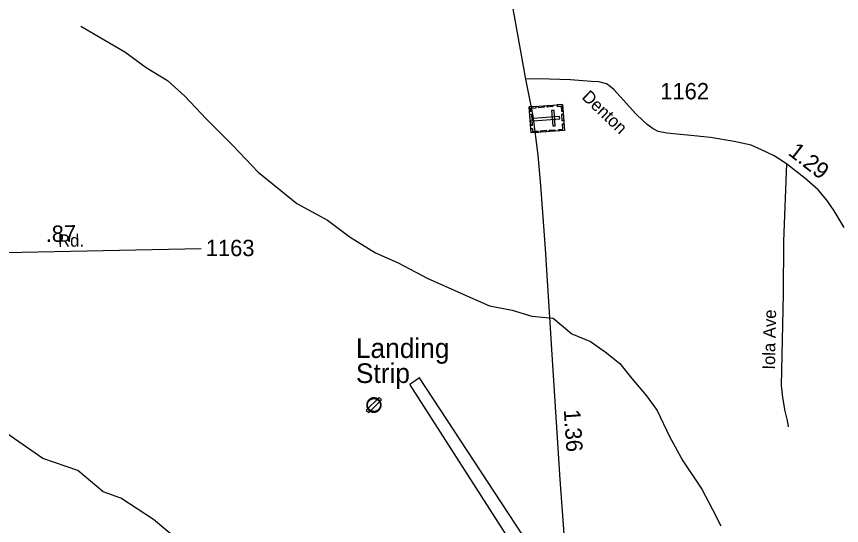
# Model space of a CAD drawing. Extents: x 2220236 to 2384410, y 720751 to 894131.
# Drawn here: x 2239863 to 2246160, y 763290 to 767177 of the extents above; entities that cross this region are included whole.
import ezdxf

# ---------------------------------------------------------------- set-up
doc = ezdxf.new("R2010")
doc.units = 0
for name, color, linetype in [('Exist Aviation Commercial or Municipal Label', 7, 'Continuous'), ('Exist Aviation Field Marked Auxiliary CELL', 7, 'Continuous'), ('Exist Cultural Cemetery CELL', 7, 'Continuous'), ('Exist Hydrographic Creek Single Shore', 7, 'Continuous'), ('Exist Road Non-System Type 51', 7, 'Continuous'), ('Exist Road Non-System Type 51 Label', 7, 'Continuous'), ('Exist Road Primary NC Attributed', 7, 'Continuous'), ('Exist Road Primary NC Service Mileage Hundredths English Label', 7, 'Continuous'), ('Exist Road Secondary Mileage Hundredths English Label', 7, 'Continuous'), ('Exist Road Secondary Type 51 Attributed', 7, 'Continuous'), ('Exist Road Secondary Type 51 Label', 7, 'Continuous'), ('Exist Road Secondary Type 51 Number Label', 7, 'Continuous'), ('Exist Utilities Electrical Transmission Line', 7, 'Continuous')]:
    doc.layers.add(name, color=color, linetype=linetype)

msp = doc.modelspace()

# ---------------------------------------------------------------- linework, layer by layer
at = {"layer": 'Exist Aviation Field Marked Auxiliary CELL'}
for points in [[(2242649.7, 764249.4), (2242631.3, 764267.7), (2242533.5, 764169.9), (2242551.9, 764151.5)], [(2242565.5, 764161.5), (2242567.6, 764160.4), (2242568.6, 764159.9), (2242569.2, 764159.7), (2242571, 764158.9), (2242571.2, 764158.8), (2242571.7, 764158.6), (2242573.1, 764158.1), (2242573.9, 764157.8), (2242575.3, 764157.4), (2242576.5, 764157), (2242577.3, 764156.8), (2242579.1, 764156.3), (2242579.5, 764156.2), (2242580.3, 764156.1), (2242581.4, 764155.9), (2242581.8, 764155.8), (2242582.4, 764155.7), (2242583.1, 764155.6), (2242584.7, 764155.3), (2242586.3, 764155.2), (2242588.2, 764155), (2242589.9, 764154.9), (2242590.9, 764154.9), (2242592, 764154.9), (2242593.6, 764154.9), (2242595.5, 764155), (2242597.7, 764155.2), (2242599.7, 764155.5), (2242601.3, 764155.8), (2242602.2, 764155.9), (2242602.5, 764156), (2242603, 764156.1), (2242603.6, 764156.2), (2242604.6, 764156.4), (2242605.2, 764156.6), (2242606.7, 764157), (2242607.9, 764157.4), (2242608.4, 764157.5), (2242611, 764158.4), (2242613.2, 764159.3), (2242614.6, 764159.9), (2242616.2, 764160.7), (2242617.9, 764161.6), (2242619.1, 764162.2), (2242620.6, 764163.1), (2242621.9, 764164), (2242623.5, 764165.2), (2242625, 764166.2), (2242625.6, 764166.7), (2242625.9, 764166.9), (2242626.4, 764167.4), (2242627.5, 764168.2), (2242629.1, 764169.7), (2242630.3, 764170.9), (2242631.3, 764171.9), (2242632.4, 764173.1), (2242633.5, 764174.3), (2242634.4, 764175.5), (2242635.7, 764177.1), (2242636.6, 764178.4), (2242637.6, 764179.9), (2242638.5, 764181.4), (2242638.9, 764182), (2242639.6, 764183.3), (2242640.3, 764184.6), (2242640.8, 764185.6), (2242641.3, 764186.7), (2242641.8, 764187.8), (2242642.7, 764189.9), (2242643, 764190.7), (2242643.5, 764192), (2242643.8, 764193.1), (2242644, 764193.7), (2242644.2, 764194.6), (2242644.5, 764195.4), (2242644.8, 764196.7), (2242645.1, 764198), (2242645.6, 764200.7), (2242645.7, 764201.1), (2242645.9, 764202.6), (2242646.1, 764203.8), (2242646.1, 764204.7), (2242646.3, 764206.7), (2242646.4, 764209.1), (2242646.4, 764210.6), (2242646.3, 764212.7), (2242646.2, 764214.5), (2242646.1, 764215.3), (2242646, 764216.1), (2242645.9, 764217), (2242645.7, 764218.3), (2242645.6, 764218.9), (2242645.3, 764220.5), (2242645.2, 764221), (2242645, 764221.6), (2242644.8, 764222.6), (2242644.5, 764223.8), (2242644.1, 764225.1), (2242643.6, 764226.7), (2242643.5, 764227), (2242643.2, 764228.1), (2242642.7, 764229.4), (2242642.1, 764230.9), (2242641.5, 764232.4), (2242640.8, 764233.7), (2242640, 764235.3), (2242639.3, 764236.5), (2242638.9, 764237.2), (2242638.6, 764237.6), (2242638, 764238.7), (2242637.3, 764239.9), (2242636.3, 764241.2), (2242635.5, 764242.4), (2242634.4, 764243.8), (2242633.6, 764244.8), (2242632.5, 764246.1), (2242631.4, 764247.2), (2242630.4, 764248.3), (2242630.1, 764248.6), (2242629.5, 764249.1), (2242628.6, 764250), (2242627.4, 764251.1), (2242626.2, 764252.1), (2242625, 764253), (2242623.9, 764253.8), (2242623.5, 764254.2), (2242623.2, 764254.4), (2242622.7, 764254.7), (2242621.8, 764255.3), (2242620.9, 764255.9), (2242620.1, 764256.4), (2242618.9, 764257.1), (2242616.8, 764258.3), (2242615.8, 764258.8), (2242615.5, 764258.9), (2242614.2, 764259.5), (2242612.7, 764260.2), (2242610.7, 764260.9), (2242609.8, 764261.3), (2242608.7, 764261.6), (2242608.1, 764261.8), (2242606.6, 764262.3), (2242605.2, 764262.7), (2242604.6, 764262.8), (2242603.3, 764263.1), (2242601.9, 764263.4), (2242600.6, 764263.6), (2242599.6, 764263.8), (2242597.1, 764264.1), (2242596.7, 764264.1), (2242595.4, 764264.2), (2242594.1, 764264.3), (2242593.8, 764264.3), (2242590.7, 764264.4), (2242588.9, 764264.3), (2242587.7, 764264.2), (2242585.3, 764264), (2242585.1, 764264), (2242584.1, 764263.8), (2242583, 764263.7), (2242582.3, 764263.6), (2242581.7, 764263.5), (2242580, 764263.1), (2242579.2, 764262.9), (2242578.3, 764262.7), (2242576.7, 764262.3), (2242575.2, 764261.8), (2242574, 764261.5), (2242573.7, 764261.4), (2242571.8, 764260.7), (2242571.1, 764260.4), (2242570.7, 764260.2), (2242569.1, 764259.5), (2242568, 764259), (2242566.1, 764258.1), (2242565, 764257.5), (2242563.5, 764256.6), (2242562.4, 764256), (2242561.3, 764255.2), (2242560.3, 764254.6), (2242559.1, 764253.7), (2242558.3, 764253.1), (2242556.6, 764251.7), (2242556.3, 764251.5), (2242555.4, 764250.7), (2242554.5, 764249.9), (2242554.3, 764249.7), (2242553.5, 764248.9), (2242552.3, 764247.7), (2242551.5, 764246.8), (2242550.6, 764245.9), (2242549.4, 764244.5), (2242548.1, 764242.9), (2242547.1, 764241.4), (2242546.8, 764241.1), (2242546.6, 764240.8), (2242546.1, 764240.1), (2242545.9, 764239.8), (2242545.2, 764238.7), (2242544, 764236.7), (2242543.9, 764236.5), (2242543.6, 764236), (2242543.4, 764235.5), (2242542.5, 764233.8), (2242542.1, 764233), (2242541.1, 764230.8), (2242540.1, 764228), (2242539.6, 764226.7), (2242539.1, 764225.2), (2242539, 764224.8), (2242538.8, 764224), (2242538.5, 764222.8), (2242538.4, 764222.4), (2242537.9, 764220.4), (2242537.8, 764219.6), (2242537.7, 764218.9), (2242537.5, 764217.5), (2242537.4, 764217.1), (2242537.3, 764216.6), (2242537.2, 764215.5), (2242537.1, 764214.1), (2242537, 764213.5), (2242537, 764213), (2242536.9, 764211.5), (2242536.9, 764210.9), (2242536.9, 764209.7), (2242536.9, 764208.6), (2242536.9, 764207.1), (2242537, 764205.8), (2242537, 764205.3), (2242537.2, 764204.1), (2242537.3, 764202.6), (2242537.4, 764201.9), (2242537.5, 764201.2), (2242537.8, 764199.5), (2242538.2, 764197.8), (2242538.6, 764196.1), (2242539, 764194.4), (2242539.4, 764193.1), (2242539.9, 764191.6), (2242540.1, 764191.1), (2242540.6, 764189.9), (2242541.3, 764188), (2242542.2, 764186), (2242543, 764184.4), (2242543.3, 764183.9), (2242543.6, 764183.3), (2242544.2, 764182.3), (2242544.4, 764182), (2242545.1, 764180.7), (2242546, 764179.4), (2242546.7, 764178.3), (2242546.9, 764178.1), (2242547.7, 764177), (2242548, 764176.6), (2242548.4, 764176), (2242548.7, 764175.6), (2242549.1, 764175.2), (2242549.6, 764174.6), (2242550, 764174.1), (2242550.2, 764173.8), (2242550.8, 764173.2), (2242551.7, 764172.2), (2242552.1, 764171.8), (2242552.9, 764170.9), (2242553.7, 764170.2), (2242554.2, 764169.7), (2242554.8, 764169.1), (2242555.9, 764168.2), (2242556.4, 764167.8), (2242557.7, 764166.7), (2242558.4, 764166.1), (2242558.7, 764165.9), (2242560.2, 764164.8), (2242561.5, 764164), (2242563.4, 764162.7)], [(2242568.1, 764166.2), (2242566.2, 764167.4), (2242564.5, 764168.5), (2242563.3, 764169.3), (2242562, 764170.2), (2242561.7, 764170.4), (2242561.1, 764170.9), (2242559.9, 764171.9), (2242559.4, 764172.3), (2242558.5, 764173.1), (2242557.9, 764173.6), (2242557.4, 764174.1), (2242556.8, 764174.8), (2242556, 764175.5), (2242555.6, 764175.9), (2242554.8, 764176.8), (2242554.3, 764177.3), (2242554.1, 764177.6), (2242553.7, 764178.1), (2242553.3, 764178.6), (2242553, 764179), (2242552.7, 764179.4), (2242552.3, 764179.9), (2242552.1, 764180.2), (2242551.3, 764181.2), (2242551.2, 764181.4), (2242550.5, 764182.4), (2242549.7, 764183.6), (2242549.1, 764184.7), (2242548.9, 764185), (2242548.4, 764185.9), (2242548.1, 764186.4), (2242547.8, 764186.9), (2242547.1, 764188.3), (2242546.3, 764190.1), (2242545.6, 764191.8), (2242545.2, 764193), (2242545, 764193.4), (2242544.6, 764194.8), (2242544.2, 764195.9), (2242543.8, 764197.4), (2242543.5, 764199), (2242543.1, 764200.5), (2242542.9, 764202.1), (2242542.8, 764202.6), (2242542.7, 764203.3), (2242542.6, 764204.7), (2242542.4, 764205.8), (2242542.4, 764206.2), (2242542.3, 764207.3), (2242542.3, 764208.7), (2242542.3, 764209.7), (2242542.3, 764210.8), (2242542.3, 764211.3), (2242542.4, 764212.6), (2242542.4, 764213.1), (2242542.5, 764213.7), (2242542.6, 764214.9), (2242542.7, 764215.9), (2242542.8, 764216.3), (2242542.8, 764216.8), (2242543, 764218), (2242543.1, 764218.6), (2242543.3, 764219.3), (2242543.7, 764221.1), (2242543.7, 764221.5), (2242544, 764222.6), (2242544.2, 764223.3), (2242544.3, 764223.7), (2242544.7, 764225), (2242545.2, 764226.2), (2242546.1, 764228.7), (2242547, 764230.7), (2242547.4, 764231.4), (2242548.1, 764232.9), (2242548.4, 764233.4), (2242548.7, 764233.9), (2242548.8, 764234), (2242549.8, 764235.8), (2242550.5, 764236.8), (2242550.7, 764237.1), (2242551, 764237.7), (2242551.3, 764238), (2242551.5, 764238.3), (2242552.4, 764239.6), (2242553.6, 764241.1), (2242554.6, 764242.3), (2242555.4, 764243.1), (2242556.2, 764244), (2242557.3, 764245), (2242558, 764245.7), (2242558.2, 764245.9), (2242559, 764246.6), (2242559.8, 764247.3), (2242560.1, 764247.6), (2242561.6, 764248.8), (2242562.3, 764249.3), (2242563.4, 764250.1), (2242564.3, 764250.7), (2242565.3, 764251.4), (2242566.3, 764252), (2242567.7, 764252.7), (2242568.6, 764253.3), (2242570.3, 764254.1), (2242571.3, 764254.6), (2242572.8, 764255.2), (2242573.1, 764255.4), (2242573.7, 764255.6), (2242575.5, 764256.3), (2242575.8, 764256.3), (2242576.8, 764256.7), (2242578.2, 764257.1), (2242579.7, 764257.5), (2242580.4, 764257.7), (2242581.2, 764257.8), (2242582.7, 764258.1), (2242583.2, 764258.2), (2242583.9, 764258.3), (2242584.9, 764258.5), (2242585.7, 764258.6), (2242585.9, 764258.6), (2242588.1, 764258.8), (2242589.1, 764258.9), (2242590.8, 764259), (2242593.5, 764258.9), (2242593.8, 764258.9), (2242595, 764258.8), (2242596.2, 764258.7), (2242596.5, 764258.7), (2242598.8, 764258.4), (2242599.7, 764258.3), (2242600.9, 764258.1), (2242602.2, 764257.8), (2242603.4, 764257.5), (2242603.8, 764257.4), (2242605.1, 764257.1), (2242606.5, 764256.7), (2242607, 764256.5), (2242608, 764256.1), (2242608.8, 764255.9), (2242610.6, 764255.2), (2242611.9, 764254.6), (2242613.1, 764254), (2242613.4, 764253.9), (2242614.3, 764253.4), (2242616.2, 764252.4), (2242617.3, 764251.7), (2242618, 764251.3), (2242618.8, 764250.8), (2242619.6, 764250.2), (2242620.1, 764249.9), (2242620.3, 764249.8), (2242620.7, 764249.5), (2242621.7, 764248.7), (2242622.8, 764247.8), (2242623.9, 764247), (2242625, 764246), (2242625.8, 764245.2), (2242626.3, 764244.7), (2242626.5, 764244.5), (2242627.5, 764243.5), (2242628.4, 764242.5), (2242629.4, 764241.3), (2242630.2, 764240.4), (2242631.1, 764239.2), (2242631.9, 764238.1), (2242632.8, 764236.9), (2242633.4, 764235.8), (2242634, 764234.9), (2242634.2, 764234.5), (2242634.6, 764233.9), (2242635.2, 764232.8), (2242635.9, 764231.3), (2242636.5, 764230.1), (2242637.1, 764228.8), (2242637.6, 764227.4), (2242638.1, 764226.2), (2242638.4, 764225.3), (2242638.5, 764225), (2242638.9, 764223.5), (2242639.3, 764222.4), (2242639.5, 764221.3), (2242639.7, 764220.4), (2242639.9, 764219.9), (2242640, 764219.4), (2242640.2, 764218), (2242640.3, 764217.5), (2242640.5, 764216.2), (2242640.6, 764215.4), (2242640.7, 764214.8), (2242640.7, 764214), (2242640.9, 764212.4), (2242640.9, 764210.5), (2242640.9, 764209.1), (2242640.9, 764207), (2242640.7, 764205.2), (2242640.7, 764204.4), (2242640.5, 764203.3), (2242640.3, 764202), (2242640.3, 764201.6), (2242639.8, 764199.1), (2242639.5, 764198), (2242639.3, 764196.8), (2242639, 764196), (2242638.8, 764195.3), (2242638.6, 764194.7), (2242638.3, 764193.8), (2242637.9, 764192.6), (2242637.6, 764191.9), (2242636.8, 764190), (2242636.4, 764189), (2242635.9, 764188), (2242635.5, 764187.1), (2242634.9, 764185.9), (2242634.2, 764184.7), (2242633.8, 764184.2), (2242633, 764182.8), (2242632.1, 764181.5), (2242631.3, 764180.3), (2242630.2, 764178.9), (2242629.3, 764177.8), (2242628.4, 764176.7), (2242627.4, 764175.6), (2242626.5, 764174.7), (2242625.4, 764173.7), (2242623.9, 764172.3), (2242623, 764171.6), (2242622.5, 764171.2), (2242622.2, 764171), (2242621.7, 764170.5), (2242620.4, 764169.6), (2242618.9, 764168.5), (2242617.7, 764167.7), (2242616.4, 764166.9), (2242615.3, 764166.3), (2242613.8, 764165.5), (2242612.3, 764164.9), (2242611.1, 764164.3), (2242609.1, 764163.5), (2242606.8, 764162.7), (2242606.3, 764162.5), (2242605.2, 764162.2), (2242603.9, 764161.8), (2242603.3, 764161.7), (2242602.5, 764161.5), (2242601.8, 764161.4), (2242601.4, 764161.3), (2242601.2, 764161.2), (2242600.4, 764161.1), (2242598.9, 764160.8), (2242597.1, 764160.6), (2242595.1, 764160.4), (2242593.4, 764160.3), (2242592, 764160.3), (2242591, 764160.3), (2242590.1, 764160.3), (2242588.5, 764160.4), (2242586.8, 764160.5), (2242585.4, 764160.7), (2242583.9, 764160.9), (2242583.3, 764161), (2242582.8, 764161.1), (2242582.4, 764161.2), (2242581.4, 764161.4), (2242580.7, 764161.5), (2242580.3, 764161.6), (2242578.7, 764162), (2242578, 764162.2), (2242576.9, 764162.6), (2242575.6, 764163), (2242574.9, 764163.2), (2242573.7, 764163.7), (2242573.3, 764163.8), (2242573.1, 764163.9), (2242571.4, 764164.6), (2242570.9, 764164.9), (2242570, 764165.3)]]:
    msp.add_lwpolyline(points, close=True, dxfattribs=at)
at = {"layer": 'Exist Cultural Cemetery CELL'}
for points in [[(2244031.4, 766505.1), (2244046.2, 766306.6), (2243792.2, 766287.7), (2243777.5, 766486.2)], [(2243780, 766453.2), (2243791.4, 766454.1), (2243789.8, 766476), (2243830.1, 766479), (2243829.3, 766490.1), (2243777.5, 766486.3)], [(2243847.2, 766491.4), (2243890.4, 766494.6), (2243891.2, 766483.3), (2243848, 766480.1)], [(2243914.2, 766496.4), (2243957.4, 766499.6), (2243958.3, 766488.3), (2243915.1, 766485)], [(2243988.2, 766501.9), (2243989, 766490.6), (2244021.1, 766493), (2244024.1, 766452.5), (2244035.2, 766453.3), (2244031.4, 766505.1)], [(2243793.2, 766429.8), (2243799.5, 766345.1), (2243788.1, 766344.3), (2243781.8, 766428.9)], [(2243966.5, 766459.4), (2243947.9, 766458), (2243956.7, 766340.5), (2243975.3, 766341.9)], [(2244036.9, 766431.2), (2244040.7, 766379.6), (2244029.3, 766378.7), (2244025.5, 766430.4)], [(2244010.3, 766394.2), (2244008.9, 766412.8), (2243806.6, 766397.8), (2243808, 766379.2)], [(2244002.9, 766303.3), (2244002.1, 766314.6), (2244034.2, 766317), (2244031.2, 766357.4), (2244042.3, 766358.3), (2244046.1, 766306.5)], [(2243789.8, 766320.7), (2243801.2, 766321.6), (2243802.9, 766299.6), (2243843.2, 766302.6), (2243844, 766291.5), (2243792.2, 766287.7)], [(2243863.5, 766304.4), (2243906.6, 766307.6), (2243907.5, 766296.2), (2243864.3, 766293)], [(2243929.2, 766309.2), (2243972.4, 766312.4), (2243973.2, 766301.1), (2243930, 766297.9)]]:
    msp.add_lwpolyline(points, close=True, dxfattribs=at)
at = {"layer": 'Exist Hydrographic Creek Single Shore'}
for points in [[(2240355.2, 767104.1), (2240690.1, 766907.5), (2240852.8, 766787.7), (2241015.3, 766689.1), (2241147.7, 766567.9), (2241311.1, 766395.1), (2241515.1, 766192.3), (2241709.1, 765989.1), (2241882.1, 765848.6), (2242004.3, 765748.2), (2242237.6, 765621.1), (2242410.4, 765491.1), (2242603.3, 765372.8), (2242775.6, 765295.9), (2242998.6, 765178.9), (2243231.7, 765073), (2243474.8, 764967.6), (2243646.5, 764933.2), (2243798.1, 764887.2), (2243959.5, 764873.5), (2244102, 764752.7), (2244243.8, 764695.7), (2244355.6, 764616), (2244467.5, 764525.7), (2244559.6, 764413.2), (2244672.1, 764280.5), (2244754.1, 764167.6), (2244847.3, 763970.2), (2244950.4, 763784), (2245094.1, 763567.8), (2245176.7, 763412.5), (2245238.7, 763288)], [(2241363, 762955.1), (2240910, 763335), (2240659, 763497.6), (2240524.9, 763546.3), (2240332, 763711), (2240065, 763801.7), (2239789, 763991.1), (2239480, 764079.5), (2239362.1, 764186.9), (2238899.1, 764809.7)]]:
    msp.add_lwpolyline(points, dxfattribs=at)
at = {"layer": 'Exist Road Non-System Type 51'}
msp.add_lwpolyline([(2245739.6, 766052), (2245717.8, 765459.8), (2245714.9, 765056.3), (2245700.4, 764358.2), (2245709.1, 764266.7), (2245728, 764162.2), (2245745.4, 764092.6), (2245754.1, 764043.3)], dxfattribs=at)
at = {"layer": 'Exist Road Primary NC Attributed'}
for points in [[(2243752.3, 766697.9), (2243456.1, 768342.8), (2243404.2, 768908.5)], [(2243864.7, 759641.9), (2243930.1, 759702.3), (2243971.8, 759748.6), (2244043.1, 759833.1), (2244135.7, 759980), (2244188.7, 760122.3), (2244207.7, 760224.5), (2244220.4, 760402.3), (2244214.3, 760650.2), (2244209.5, 761477.9), (2244171.3, 761857.2), (2244130, 762281.7), (2244088.7, 762603.9), (2244012.1, 763641.4), (2243951.6, 764595.7), (2243901.8, 765403.6), (2243865.9, 765885.2), (2243845.9, 766119), (2243807.7, 766418.5), (2243752.3, 766697.9)]]:
    msp.add_lwpolyline(points, dxfattribs=at)
at = {"layer": 'Exist Road Secondary Type 51 Attributed'}
for points in [[(2238141, 767577.2), (2238467.2, 767004.8), (2238625.6, 766708.2), (2238682.6, 766578.7), (2238717.4, 766475), (2238762.6, 766321.5), (2238789, 766219.9), (2238886.4, 765844.7), (2238939.9, 765665.2), (2238956.3, 765599.3), (2238968.8, 765563.4), (2238989, 765517.6), (2239021.3, 765474), (2239077.8, 765428.4), (2239101.9, 765412.5), (2239148, 765391), (2239183.2, 765380.8), (2239234.2, 765371.6), (2239310.2, 765366.3), (2239412.2, 765365.2), (2239528.1, 765370), (2241272.9, 765406.3)], [(2246182, 765564.3), (2246103.7, 765692.1), (2246048.5, 765774.8), (2245981.8, 765853.2), (2245880.3, 765941.7), (2245739.6, 766052), (2245645.3, 766113), (2245549.5, 766159.4), (2245471.2, 766194.3), (2245342.1, 766221.8), (2245160.8, 766253.8), (2244983.8, 766271.2), (2244902.6, 766277), (2244828.3, 766286.8), (2244760.1, 766298.3), (2244724, 766319.9), (2244677.6, 766351.6), (2244647.4, 766379.2), (2244591.1, 766432.8), (2244423.6, 766619.4), (2244395.5, 766643.2), (2244367.3, 766662.9), (2244309.2, 766676.5), (2244249.3, 766680), (2244093.2, 766692.1), (2243846.6, 766700.8), (2243752.3, 766697.9)]]:
    msp.add_lwpolyline(points, dxfattribs=at)
at = {"layer": 'Exist Utilities Electrical Transmission Line'}
msp.add_lwpolyline([(2243642.1, 763152.5), (2243725.6, 763217.2), (2242938.3, 764416.3), (2242866.7, 764365.8), (2242864.7, 764363.6), (2243642.1, 763152.5)], dxfattribs=at)

# ---------------------------------------------------------------- texts
at = {"layer": 'Exist Aviation Commercial or Municipal Label'}
for s, p in [('Landing', (2242454.2, 764569)), ('Strip', (2242454.2, 764377.9))]:
    msp.add_text(s, height=150, dxfattribs=at).set_placement(p)
at = {"layer": 'Exist Road Non-System Type 51 Label'}
msp.add_text('Iola Ave', height=95, rotation=88.82013, dxfattribs=at).set_placement((2245652.1, 764479.3))
at = {"layer": 'Exist Road Primary NC Service Mileage Hundredths English Label'}
msp.add_text('1.36', height=125, rotation=273.62677, dxfattribs=at).set_placement((2244041, 764172.9))
at = {"layer": 'Exist Road Secondary Mileage Hundredths English Label'}
for s, rotation, p in [('1.29', 321.90361, (2245746.5, 766126)), ('.87', 1.19199, (2240087.4, 765454))]:
    msp.add_text(s, height=125, rotation=rotation, dxfattribs=at).set_placement(p)
at = {"layer": 'Exist Road Secondary Type 51 Label'}
for s, rotation, p in [('Denton', 316.42889, (2244172.4, 766553.8)), ('Rd.', 1.19199, (2240181.7, 765416.4))]:
    msp.add_text(s, height=95, rotation=rotation, dxfattribs=at).set_placement(p)
at = {"layer": 'Exist Road Secondary Type 51 Number Label'}
for s, p in [('1162', (2244777.3, 766544)), ('1163', (2241308.1, 765346.7))]:
    msp.add_text(s, height=125, dxfattribs=at).set_placement(p)

doc.saveas('drawing.dxf')
